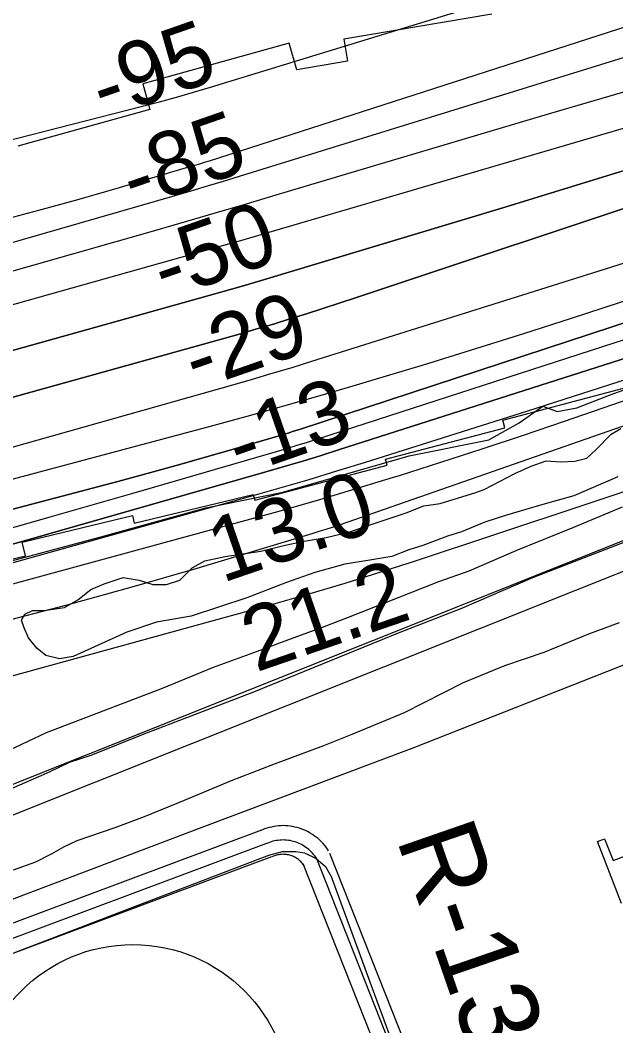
# Model space of a CAD drawing. Extents: x 3508733 to 3546731, y 546897 to 572481.
# Drawn here: x 3538370 to 3538993, y 562346 to 563399 of the extents above; entities that cross this region are included whole.
import ezdxf

# ---------------------------------------------------------------- set-up
doc = ezdxf.new("R2010")
doc.units = 0
for name, color, linetype in [('V-BLDG-OTLN', 7, 'Continuous'), ('V-DTCH-CNTR', 7, 'Continuous'), ('V-FLOD-BASE', 7, 'Continuous'), ('V-LEVE-TOET', 7, 'Continuous'), ('V-RIVR-EDGE', 7, 'Continuous'), ('V-RIVR-RANG', 7, 'Continuous'), ('V-RIVR-RANG-IDEN', 7, 'Continuous'), ('V-ROAD-CNTR', 7, 'Continuous'), ('V-ROAD-IDEN', 7, 'Continuous'), ('V-RRAP-RVMT', 7, 'Continuous'), ('V-SITE-VEGE', 7, 'Continuous'), ('V-SURV-LINE', 7, 'Continuous'), ('V-TOPO-DPTH', 7, 'Continuous'), ('V-TOPO-MAJR', 7, 'Continuous'), ('V-TOPO-MINR', 7, 'Continuous'), ('V-TOPO-WATR', 7, 'Continuous')]:
    doc.layers.add(name, color=color, linetype=linetype)

msp = doc.modelspace()

# ---------------------------------------------------------------- linework, layer by layer
at = {"layer": 'V-BLDG-OTLN'}
msp.add_lwpolyline([(3538999.2, 562474.4), (3538973.9, 562539.1), (3538981.5, 562542.1), (3538990.4, 562519.3), (3539068.9, 562549)], dxfattribs=at)
at = {"layer": 'V-DTCH-CNTR'}
msp.add_lwpolyline([(3538156, 560870.9), (3538146.3, 561126.2), (3538138.8, 561447.1), (3538129.6, 561801.8), (3538121.7, 562088.2), (3538115.8, 562303.5), (3538116.6, 562313.1), (3538120.1, 562320), (3538131.9, 562330.9), (3538160.4, 562346.4), (3538314.9, 562404.1), (3538514.4, 562480.5), (3538630.1, 562524.8), (3538644.6, 562528.8), (3538658.4, 562528.6), (3538667.3, 562527.2), (3538679.7, 562521.5), (3538689.3, 562513.1), (3538695.4, 562502.7), (3538738.2, 562385.6), (3538811.9, 562185.5), (3538893, 561969.3), (3538991.6, 561713), (3539094.8, 561435.3)], dxfattribs=at)
at = {"layer": 'V-FLOD-BASE'}
msp.add_lwpolyline([(3537745.3, 562358.1), (3537835.8, 562391.2), (3537909.7, 562417), (3537974.8, 562440.9), (3538039.9, 562466.1), (3538116.7, 562495.9), (3538201, 562528.5), (3538321.6, 562577.6), (3538400.5, 562612.3), (3538421.7, 562622.3), (3538444.3, 562629.5), (3538499.8, 562652.1), (3538614.3, 562695.9), (3538765.8, 562757.7), (3538832.2, 562783.6), (3538906.3, 562815.5), (3539020.7, 562860)], dxfattribs=at)
at = {"layer": 'V-LEVE-TOET'}
for points in [[(3538999.7, 562889.4), (3538948.9, 562868.1), (3538888.6, 562843.6), (3538839.3, 562822.3), (3538807.8, 562811), (3538777.6, 562799.1), (3538713.2, 562773.8), (3538685.8, 562763.2), (3538656.3, 562752.6), (3538617.9, 562738), (3538572, 562721.5), (3538518.6, 562699.5), (3538416.5, 562660.4), (3538397.3, 562653.1)], [(3538363, 562509.5), (3538386.3, 562518.1), (3538403.4, 562526.8), (3538415.8, 562533.5), (3538429.5, 562540.2), (3538469.2, 562554), (3538500, 562565.3), (3538541.9, 562582.6), (3538591.2, 562603.2), (3538634.4, 562619.8), (3538687.8, 562639.7), (3538717.3, 562651.6), (3538772.1, 562674.2), (3538833.9, 562705.6), (3538877.1, 562723.6), (3538918.2, 562737.5), (3538964.8, 562756.8), (3538997, 562768.7)], [(3538397.3, 562653.1), (3538345.2, 562628.4), (3538256.1, 562593.2), (3538170.4, 562555.3), (3538083.3, 562523.5), (3538025.1, 562503.6), (3537963.4, 562479.1), (3537900.4, 562455.9), (3537841.5, 562431.9), (3537780.5, 562412.1)]]:
    msp.add_lwpolyline(points, dxfattribs=at)
at = {"layer": 'V-RIVR-EDGE'}
msp.add_lwpolyline([(3537719, 562642), (3537822.9, 562668.2), (3537934.6, 562696.7), (3538031.4, 562730.7), (3538227.2, 562792.6), (3538307.1, 562818.9), (3538451.9, 562857.5), (3538564.2, 562888.5), (3538644.7, 562905.1), (3538776.9, 562943.2), (3538860.4, 562959.8), (3538892.2, 562977.7), (3538916.9, 562995), (3538931.9, 562989.6), (3538952.3, 562993.2), (3538990.2, 563008.1), (3539083.3, 563040.9)], dxfattribs=at)
at = {"layer": 'V-ROAD-CNTR'}
for points in [[(3539088.9, 562758.3), (3538782.7, 562637.6), (3538557.4, 562552.9), (3538225.1, 562426.9), (3537754.3, 562251.5), (3537423.5, 562126.9), (3537231.7, 562057.7), (3537096.4, 562006.8)], [(3538692.7, 562529.5), (3538691.5, 562531.3), (3538690.1, 562533.3), (3538688.6, 562535.2), (3538686.9, 562537.1), (3538685.2, 562538.9), (3538683.5, 562540.6), (3538681.6, 562542.3), (3538679.7, 562543.8), (3538677.7, 562545.3), (3538675.7, 562546.7), (3538673.5, 562548), (3538671.4, 562549.2), (3538669.2, 562550.3), (3538666.9, 562551.3), (3538664.6, 562552.3), (3538662.3, 562553.1), (3538659.9, 562553.8), (3538657.5, 562554.4), (3538655, 562554.9), (3538652.6, 562555.3), (3538650.1, 562555.5), (3538647.7, 562555.7), (3538645.2, 562555.8), (3538642.7, 562555.7), (3538640.2, 562555.6), (3538637.8, 562555.3), (3538635.3, 562554.9), (3538632.9, 562554.4), (3538630.5, 562553.8), (3538628.1, 562553.2), (3538625.7, 562552.4), (3538623.5, 562551.5), (3538621.8, 562550.8)], [(3538622.6, 562551.1), (3538102.9, 562356.8), (3537994.1, 562319.6), (3537851.7, 562264.2), (3537633.6, 562179.5), (3537074.5, 561967.2), (3536771.7, 561885.8)], [(3538627.8, 562537), (3538107.9, 562342.7), (3537999.2, 562305.5), (3537857.1, 562250.2), (3537639, 562165.5), (3537079.1, 561952.9), (3536773.3, 561870.7)], [(3538680.2, 562521.2), (3538679.2, 562522.8), (3538678.1, 562524.2), (3538677, 562525.7), (3538675.8, 562527.1), (3538674.5, 562528.4), (3538673.2, 562529.7), (3538671.9, 562530.9), (3538670.5, 562532), (3538669, 562533.1), (3538667.5, 562534.1), (3538666, 562535.1), (3538664.4, 562536), (3538662.7, 562536.8), (3538661.1, 562537.5), (3538659.4, 562538.2), (3538657.7, 562538.8), (3538655.9, 562539.3), (3538654.2, 562539.7), (3538652.4, 562540.1), (3538650.6, 562540.4), (3538648.8, 562540.6), (3538647, 562540.7), (3538645.1, 562540.8), (3538643.3, 562540.7), (3538641.5, 562540.6), (3538639.7, 562540.4), (3538637.9, 562540.1), (3538636.1, 562539.8), (3538634.3, 562539.4), (3538632.6, 562538.8), (3538630.9, 562538.3), (3538629.2, 562537.6), (3538627.8, 562537)], [(3538633.1, 562523), (3538113, 562328.6), (3538004.4, 562291.4), (3537862.6, 562236.3), (3537644.4, 562151.5), (3537083.7, 561938.6), (3536774.8, 561855.6)], [(3538667.6, 562513), (3538666.8, 562514.3), (3538666.1, 562515.2), (3538665.4, 562516.1), (3538664.6, 562517), (3538663.8, 562517.9), (3538663, 562518.7), (3538662.1, 562519.4), (3538661.2, 562520.2), (3538660.3, 562520.9), (3538659.4, 562521.5), (3538658.4, 562522.1), (3538657.4, 562522.7), (3538656.3, 562523.2), (3538655.3, 562523.7), (3538654.2, 562524.1), (3538653.1, 562524.5), (3538652, 562524.8), (3538650.9, 562525.1), (3538649.7, 562525.3), (3538648.6, 562525.5), (3538647.4, 562525.6), (3538646.3, 562525.7), (3538645.1, 562525.8), (3538643.9, 562525.7), (3538642.8, 562525.7), (3538641.6, 562525.5), (3538640.5, 562525.4), (3538639.3, 562525.1), (3538638.2, 562524.9), (3538637.1, 562524.5), (3538636, 562524.2), (3538634.9, 562523.7), (3538633.8, 562523.3)], [(3539161.8, 561296.9), (3538962.1, 561825.6), (3538780.5, 562308), (3538694.1, 562526.8)], [(3539273.4, 560938.2), (3539141, 561267), (3538934, 561815), (3538752.5, 562297.2), (3538666.2, 562515.7)], [(3539287.3, 560943.8), (3539155, 561272.4), (3538948.1, 561820.3), (3538766.5, 562302.6), (3538680.2, 562521.2)]]:
    msp.add_lwpolyline(points, dxfattribs=at)
at = {"layer": 'V-ROAD-IDEN'}
msp.add_circle((3538487.9, 562266.3), 165, dxfattribs=at)
at = {"layer": 'V-RRAP-RVMT'}
for p, q in [((3538863.5, 563405.6), (3538708.5, 563379.2)), ((3538651.5, 563375.3), (3538498.3, 563332.6)), ((3538659.3, 563347.2), (3538651.5, 563375.3)), ((3538708.5, 563379.2), (3538712.4, 563356.3)), ((3538712.4, 563356.3), (3538659.3, 563347.2)), ((3538498.3, 563332.6), (3538505.8, 563305.8)), ((3538505.8, 563305.8), (3538367.6, 563267.3)), ((3538874.9, 562980.3), (3539001.2, 563013.8)), ((3538877, 562972.4), (3538874.9, 562980.3)), ((3538752.3, 562939.4), (3538877, 562972.4)), ((3538615.5, 562896.7), (3538753.9, 562933.4)), ((3538753.9, 562933.4), (3538752.3, 562939.4)), ((3538489.3, 562872.7), (3538613.9, 562902.7)), ((3538613.9, 562902.7), (3538615.5, 562896.7)), ((3538371.9, 562852.6), (3538487.5, 562880.5)), ((3538487.5, 562880.5), (3538489.3, 562872.7)), ((3538375.4, 562838.3), (3538371.9, 562852.6)), ((3538251.9, 562808.6), (3538375.4, 562838.3))]:
    msp.add_line(p, q, dxfattribs=at)
at = {"layer": 'V-SITE-VEGE'}
msp.add_lwpolyline([(3538995.3, 562921.2), (3538949.4, 562901.3), (3538919.2, 562892.7), (3538878.9, 562880.9), (3538856.3, 562873.6), (3538831.6, 562863.6), (3538817.2, 562859), (3538791.2, 562849.1), (3538776.8, 562844.5), (3538759, 562837.8), (3538733.7, 562833.3), (3538709.8, 562829.5), (3538678.3, 562821), (3538648.8, 562810.4), (3538607, 562794.5), (3538548.8, 562775.3), (3538512.6, 562768.9), (3538481.7, 562758.3), (3538425.5, 562733), (3538411.2, 562730.4), (3538396.9, 562734), (3538387.4, 562741.6), (3538378.6, 562752.6), (3538374, 562762.9), (3538371.3, 562771.1), (3538374.8, 562777.2), (3538383, 562781.2), (3538394.6, 562781.1), (3538416.5, 562784.3), (3538430.3, 562792.3), (3538444, 562803.1), (3538457.7, 562809.1), (3538477.6, 562815.7), (3538494.6, 562812.7), (3538508.9, 562808.5), (3538523.2, 562808.3), (3538536.9, 562813), (3538550, 562825.8), (3538563.1, 562833.1), (3538584.3, 562837.7), (3538621.9, 562843.4), (3538645.8, 562849.3), (3538665, 562853.2), (3538690.3, 562857.7), (3538714.9, 562863.6), (3538738.2, 562871.5), (3538773.8, 562883.4), (3538792.3, 562890.7), (3538809.4, 562893.2), (3538828.6, 562899.2), (3538845.7, 562904.4), (3538855.3, 562907.7), (3538887.5, 562924.4), (3538904.7, 562932.4), (3538920.4, 562937.7), (3538935.4, 562936.9), (3538950.4, 562937.4), (3538962.8, 562940.7), (3538972.4, 562949.4), (3538988.3, 562965.7), (3538998.6, 562971.7)], dxfattribs=at)
at = {"layer": 'V-SURV-LINE'}
for points in [[(3538035.4, 562468.7), (3539944.5, 563231.3)], [(3539955.6, 563203.4), (3538046.6, 562440.9)]]:
    msp.add_lwpolyline(points, dxfattribs=at)
at = {"layer": 'V-TOPO-DPTH'}
for points in [[(3540063.7, 563556.2), (3538720.9, 563108.6), (3538703.8, 563102.9), (3538686.6, 563097.3), (3538669.4, 563091.8), (3538652.2, 563086.4), (3538635, 563081.1), (3538617.7, 563075.9), (3538600.4, 563070.9), (3538583, 563066), (3537550.1, 562778.4)], [(3537550.1, 562778.4), (3538583, 563066), (3538600.4, 563070.9), (3538617.7, 563075.9), (3538635, 563081.1), (3538652.2, 563086.4), (3538669.4, 563091.8), (3538686.6, 563097.3), (3538703.8, 563102.9), (3538720.9, 563108.6), (3540063.7, 563556.2)], [(3537779.9, 562650.7), (3537890.5, 562680.3), (3538598.8, 562873.5), (3538639.4, 562884.8), (3538679.9, 562896.4), (3538720.4, 562908.4), (3538760.7, 562920.7), (3538766.9, 562922.6), (3538810.2, 562936.3), (3538853.4, 562950.3), (3538896.5, 562964.6), (3538939.5, 562979.2), (3540066.5, 563368.5)], [(3539808.3, 563347.1), (3538662.1, 562970.7), (3538658.5, 562969.5), (3538655, 562968.4), (3538651.4, 562967.3), (3538647.8, 562966.2), (3538594.2, 562950.3), (3538563.8, 562941.5), (3538533.3, 562932.8), (3538502.8, 562924.4), (3538472.2, 562916.1), (3538349.2, 562883.6), (3538257, 562859.3), (3538164.8, 562835.1), (3538072.7, 562810.9), (3537980.4, 562786.8), (3537598, 562687)], [(3537598, 562687), (3537980.4, 562786.8), (3538072.7, 562810.9), (3538164.8, 562835.1), (3538257, 562859.3), (3538349.2, 562883.6), (3538472.2, 562916.1), (3538502.8, 562924.4), (3538533.3, 562932.8), (3538563.8, 562941.5), (3538594.2, 562950.3), (3538647.8, 562966.2), (3538651.4, 562967.3), (3538655, 562968.4), (3538658.5, 562969.5), (3538662.1, 562970.7), (3539808.3, 563347.1)], [(3539011, 563244.5), (3538874.9, 563202.9), (3538646.6, 563134), (3538624.4, 563127.3), (3538602.2, 563120.8), (3538579.9, 563114.4), (3538557.6, 563108.1), (3538305.4, 563037.7), (3538156.8, 562996.6), (3538008.2, 562956), (3537859.3, 562916.2), (3537710.3, 562877), (3537188.9, 562740.9), (3537179.5, 562738.6), (3537170, 562736.2), (3537160.4, 562734.1), (3537150.9, 562732), (3536948.7, 562689.3), (3536837.9, 562666.6), (3536726.9, 562644.8), (3536615.6, 562624.4), (3536504.2, 562604.9), (3535853, 562494.9)], [(3539011, 563244.5), (3538874.9, 563202.9), (3538646.6, 563134), (3538624.4, 563127.3), (3538602.2, 563120.8), (3538579.9, 563114.4), (3538557.6, 563108.1), (3538305.4, 563037.7), (3538156.8, 562996.6), (3538008.2, 562956), (3537859.3, 562916.2), (3537710.3, 562877), (3537188.9, 562740.9), (3537179.5, 562738.6), (3537170, 562736.2), (3537160.4, 562734.1), (3537150.9, 562732), (3536948.7, 562689.3), (3536837.9, 562666.6), (3536726.9, 562644.8), (3536615.6, 562624.4), (3536504.2, 562604.9), (3535853, 562494.9)], [(3535842.5, 562415.1), (3536790.2, 562568.3), (3536857.5, 562579.6), (3536924.7, 562591.3), (3536991.8, 562603.7), (3537058.8, 562616.5), (3537177.6, 562640), (3537185.1, 562641.5), (3537192.6, 562643.1), (3537200.1, 562644.9), (3537207.6, 562646.8), (3537758.8, 562788.8), (3537905.1, 562827.1), (3538051.3, 562866.1), (3538197.1, 562906.1), (3538342.8, 562946.8), (3538592.5, 563017.5), (3538613.1, 563023.4), (3538633.8, 563029.5), (3538654.4, 563035.7), (3538675, 563042.1), (3538963.5, 563133), (3539128.3, 563185)], [(3535842.5, 562415.1), (3536790.2, 562568.3), (3536857.5, 562579.6), (3536924.7, 562591.3), (3536991.8, 562603.7), (3537058.8, 562616.5), (3537177.6, 562640), (3537185.1, 562641.5), (3537192.6, 562643.1), (3537200.1, 562644.9), (3537207.6, 562646.8), (3537758.8, 562788.8), (3537905.1, 562827.1), (3538051.3, 562866.1), (3538197.1, 562906.1), (3538342.8, 562946.8), (3538592.5, 563017.5), (3538613.1, 563023.4), (3538633.8, 563029.5), (3538654.4, 563035.7), (3538675, 563042.1), (3538963.5, 563133), (3539128.3, 563185)], [(3539031.6, 563054.3), (3538704.2, 562949.6), (3538684.9, 562943.5), (3538665.6, 562937.6), (3538646.3, 562931.8), (3538626.9, 562926.2), (3538384.2, 562857), (3538243.3, 562817.4), (3538102.2, 562778.5), (3537960.8, 562740.8), (3537819.2, 562703.9), (3537227.4, 562551.9)], [(3539031.6, 563054.3), (3538704.2, 562949.6), (3538684.9, 562943.5), (3538665.6, 562937.6), (3538646.3, 562931.8), (3538626.9, 562926.2), (3538384.2, 562857), (3538243.3, 562817.4), (3538102.2, 562778.5), (3537960.8, 562740.8), (3537819.2, 562703.9), (3537227.4, 562551.9)]]:
    msp.add_lwpolyline(points, dxfattribs=at)
at = {"layer": 'V-TOPO-MAJR'}
msp.add_lwpolyline([(3535837.6, 562506.2), (3536547.3, 562641.6), (3536650, 562661.5), (3536752.7, 562681.7), (3536855.2, 562702.6), (3536957.7, 562723.8), (3537102.4, 562754.2), (3537132.4, 562760.7), (3537162.4, 562767.5), (3537192.3, 562774.6), (3537222.1, 562782), (3537251.8, 562789.7), (3537281.5, 562797.5), (3537311.2, 562805.6), (3537340.8, 562813.8), (3538585.4, 563164.3), (3538586.2, 563164.5), (3538587.7, 563164.9), (3538590.8, 563165.8), (3538595.6, 563167.2), (3538597, 563167.6), (3538598.3, 563168), (3539272.3, 563365.9)], dxfattribs=at)
at = {"layer": 'V-TOPO-MINR'}
for points in [[(3537550.1, 562778.4), (3538583, 563066), (3538600.4, 563070.9), (3538617.7, 563075.9), (3538635, 563081.1), (3538652.2, 563086.4), (3538669.4, 563091.8), (3538686.6, 563097.3), (3538703.8, 563102.9), (3538720.9, 563108.6), (3540063.7, 563556.2)], [(3537703.7, 563039.7), (3537818.9, 563065.6), (3537952.7, 563095.3), (3538025.7, 563111.7), (3538098.7, 563128.6), (3538171.6, 563145.9), (3538244.4, 563163.5), (3538304.9, 563178.3), (3538347.3, 563189.1), (3538389.6, 563200.2), (3538431.8, 563211.9), (3538473.8, 563224), (3538547.6, 563245.9), (3538552.7, 563247.4), (3538557.8, 563248.9), (3538562.8, 563250.5), (3538567.9, 563252.1), (3539531.9, 563563.4)], [(3537782.9, 563141.8), (3537854.7, 563156.7), (3537926.5, 563172.1), (3537983, 563184.4), (3538075.2, 563205.1), (3538167.2, 563226.4), (3538259, 563248.6), (3538350.7, 563271.5), (3538497.8, 563309.1), (3538515.7, 563313.8), (3538533.6, 563318.7), (3538551.4, 563323.9), (3538569.2, 563329.2), (3538866.5, 563420.3), (3539032.8, 563471.6)], [(3537750.3, 562757.3), (3537888, 562792.7), (3538025.6, 562828.9), (3538569, 562974.2), (3538607.4, 562984.6), (3538645.7, 562995.3), (3538683.9, 563006.3), (3538722, 563017.5), (3538746.4, 563024.7), (3538796.6, 563039.9), (3538846.8, 563055.4), (3538896.8, 563071.2), (3538946.7, 563087.3), (3540074, 563455.9)], [(3535842.8, 562590.2), (3536912, 562798), (3536950.6, 562805.7), (3536989.1, 562813.6), (3537027.6, 562822), (3537066, 562830.6), (3537138.7, 562847.2), (3537142.7, 562848.2), (3537144.7, 562848.7), (3537146.7, 562849.2), (3537804.5, 563015.1), (3537932, 563047.9), (3538059.2, 563081.6), (3538186.2, 563116.6), (3538312.8, 563152.5), (3538532, 563215.8), (3538548.9, 563220.7), (3538565.8, 563225.7), (3538582.7, 563230.8), (3538599.5, 563236), (3538920, 563335.2), (3539097.1, 563389.8)], [(3537779.9, 562650.7), (3537890.5, 562680.3), (3538598.8, 562873.5), (3538639.4, 562884.8), (3538679.9, 562896.4), (3538720.4, 562908.4), (3538760.7, 562920.7), (3538766.9, 562922.6), (3538810.2, 562936.3), (3538853.4, 562950.3), (3538896.5, 562964.6), (3538939.5, 562979.2), (3540066.5, 563368.5)], [(3537598, 562687), (3537980.4, 562786.8), (3538072.7, 562810.9), (3538164.8, 562835.1), (3538257, 562859.3), (3538349.2, 562883.6), (3538472.2, 562916.1), (3538502.8, 562924.4), (3538533.3, 562932.8), (3538563.8, 562941.5), (3538594.2, 562950.3), (3538647.8, 562966.2), (3538651.4, 562967.3), (3538655, 562968.4), (3538658.5, 562969.5), (3538662.1, 562970.7), (3539808.3, 563347.1)], [(3535996, 562566.6), (3536053.9, 562575.5), (3536111.5, 562586), (3536169, 562597.6), (3537110.7, 562802.5), (3537131.1, 562807), (3537151.6, 562811.7), (3537172, 562816.6), (3537192.4, 562821.5), (3537422, 562878.8), (3537557, 562913.1), (3537691.8, 562948.4), (3537826.1, 562985), (3537960.3, 563022.4), (3538513.2, 563179.8), (3538544.3, 563188.8), (3538575.5, 563197.8), (3538606.6, 563206.9), (3538637.7, 563216.2), (3538749.2, 563249.5), (3538836, 563275.4), (3538922.9, 563301.2), (3539009.8, 563326.8)], [(3535853, 562494.9), (3536504.2, 562604.9), (3536615.6, 562624.4), (3536726.9, 562644.8), (3536837.9, 562666.6), (3536948.7, 562689.3), (3537150.9, 562732), (3537160.4, 562734.1), (3537170, 562736.2), (3537179.5, 562738.6), (3537188.9, 562740.9), (3537710.3, 562877), (3537859.3, 562916.2), (3538008.2, 562956), (3538156.8, 562996.6), (3538305.4, 563037.7), (3538557.6, 563108.1), (3538579.9, 563114.4), (3538602.2, 563120.8), (3538624.4, 563127.3), (3538646.6, 563134), (3538874.9, 563202.9), (3539011, 563244.5)], [(3537213.7, 562560.1), (3538146.6, 562808.8), (3538232.5, 562832), (3538318.2, 562855.6), (3538403.8, 562879.8), (3538489.2, 562904.3), (3538638.2, 562947.6), (3538649, 562950.8), (3538659.9, 562954.1), (3538670.7, 562957.5), (3538681.5, 562961), (3539425.4, 563202.2)], [(3537562.4, 562570.2), (3537836.5, 562641.7), (3537933.4, 562666.6), (3538030.4, 562691.2), (3538127.6, 562715.1), (3538224.9, 562738.6), (3538282.2, 562752.3), (3538350.8, 562769.2), (3538419.2, 562787), (3538487.2, 562805.9), (3538555, 562825.6), (3538675.4, 562861.7), (3538682.9, 562864), (3538690.3, 562866.3), (3538697.7, 562868.8), (3538705.1, 562871.3), (3539628.5, 563193.4)], [(3535842.5, 562415.1), (3536790.2, 562568.3), (3536857.5, 562579.6), (3536924.7, 562591.3), (3536991.8, 562603.7), (3537058.8, 562616.5), (3537177.6, 562640), (3537185.1, 562641.5), (3537192.6, 562643.1), (3537200.1, 562644.9), (3537207.6, 562646.8), (3537758.8, 562788.8), (3537905.1, 562827.1), (3538051.3, 562866.1), (3538197.1, 562906.1), (3538342.8, 562946.8), (3538592.5, 563017.5), (3538613.1, 563023.4), (3538633.8, 563029.5), (3538654.4, 563035.7), (3538675, 563042.1), (3538963.5, 563133), (3539128.3, 563185)], [(3537719.5, 562657.9), (3537885.8, 562700.9), (3538051.7, 562745.4), (3538217.4, 562790.9), (3538613.9, 562901.6), (3538643.1, 562909.9), (3538672.3, 562918.4), (3538701.4, 562927.2), (3538730.4, 562936.2), (3538901.1, 562990.1), (3539015.3, 563026.7)], [(3535889, 562207.4), (3537178.7, 562450.1), (3537188.4, 562451.8), (3537198.2, 562453.5), (3537208, 562455.1), (3537217.8, 562456.6), (3537233.2, 562458.8), (3537235.3, 562459.1), (3537239.5, 562459.7), (3537241.6, 562460.1), (3537499, 562503.2), (3537629.3, 562527.1), (3537759.1, 562553.7), (3537888, 562584.3), (3538016.3, 562617.6), (3538636.7, 562788.6), (3538673.4, 562799), (3538710, 562809.8), (3538746.3, 562821.2), (3538782.6, 562832.9), (3539046.4, 562920.3)]]:
    msp.add_lwpolyline(points, dxfattribs=at)
at = {"layer": 'V-TOPO-WATR'}
msp.add_lwpolyline([(3537227.4, 562551.9), (3537819.2, 562703.9), (3537960.8, 562740.8), (3538102.2, 562778.5), (3538243.3, 562817.4), (3538384.2, 562857), (3538626.9, 562926.2), (3538646.3, 562931.8), (3538665.6, 562937.6), (3538684.9, 562943.5), (3538704.2, 562949.6), (3539031.6, 563054.3)], dxfattribs=at)

# ---------------------------------------------------------------- texts
at = {"layer": 'V-RIVR-RANG'}
for s, rotation, p in [('-95', 19.2537, (3538457.2, 563295.4)), ('-85', 19.2537, (3538488.9, 563200.5)), ('-50', 19.2537, (3538521.4, 563106)), ('-29', 19.2537, (3538554.1, 563011.5)), ('-13', 19.2537, (3538599.6, 562921.4)), ('13.0', 18.9683, (3538581.2, 562809.7)), ('21.2', 18.9683, (3538616.6, 562716.2))]:
    msp.add_text(s, height=67, rotation=rotation, dxfattribs=at).set_placement(p)
at = {"layer": 'V-RIVR-RANG-IDEN'}
msp.add_text('R-135.7', height=83, rotation=289.112, dxfattribs=at).set_placement((3538763.2, 562542.4))

doc.saveas('drawing.dxf')
